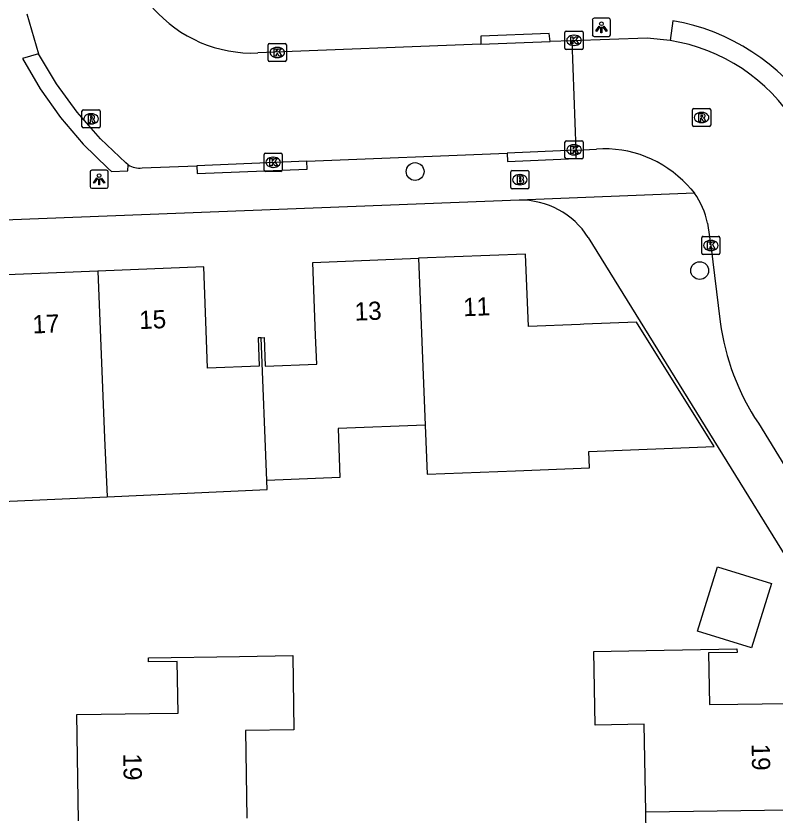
# Model space of a CAD drawing. Extents: x 157321 to 158827, y 386650 to 388532.
# Drawn here: x 158069.14 to 158110.91, y 388074.72 to 388118.7 of the extents above; entities that cross this region are included whole.
import ezdxf

# ---------------------------------------------------------------- set-up
doc = ezdxf.new("R2010")
doc.units = 0
for name, color, linetype in [('IMGEO_Boom', 7, 'Continuous'), ('IMGEO_Brandkraan', 7, 'Continuous'), ('IMGEO_Kolk', 7, 'Continuous'), ('IMGEO_Lichtpunt', 7, 'Continuous'), ('IMGEO_Pand', 7, 'Continuous'), ('IMGEO_Pand_nummerreeks', 7, 'Continuous'), ('IMGEO_Rijbaan_lokaal_open', 7, 'Continuous'), ('IMGEO_Rioolput', 7, 'Continuous'), ('IMGEO_Voetpad_open', 7, 'Continuous')]:
    doc.layers.add(name, color=color, linetype=linetype)

msp = doc.modelspace()

# ---------------------------------------------------------------- linework, layer by layer
at = {"layer": 'IMGEO_Boom'}
for centre in [(158091.079, 388110.147), (158106.72, 388104.701)]:
    msp.add_circle(centre, 0.489, dxfattribs=at)
at = {"layer": 'IMGEO_Brandkraan'}
for p, q in [((158096.412, 388110.196), (158097.264, 388110.196)), ((158096.337, 388109.27), (158096.337, 388110.122)), ((158096.825, 388109.976), (158096.85, 388109.976)), ((158097.338, 388110.122), (158097.338, 388109.27)), ((158096.848, 388109.416), (158096.823, 388109.416)), ((158097.264, 388109.196), (158096.412, 388109.196))]:
    msp.add_line(p, q, dxfattribs=at)
for points in [[(158096.412, 388110.196), (158097.264, 388110.196)], [(158096.337, 388109.27), (158096.337, 388110.122)], [(158096.685, 388109.896), (158096.685, 388109.496), (158096.898, 388109.496)], [(158096.916, 388109.896), (158096.685, 388109.896)], [(158096.864, 388109.815), (158096.81, 388109.815), (158096.81, 388109.739)], [(158096.81, 388109.739), (158096.863, 388109.739)], [(158097.338, 388110.122), (158097.338, 388109.27)], [(158096.872, 388109.663), (158096.81, 388109.663), (158096.81, 388109.582)], [(158096.81, 388109.582), (158096.872, 388109.582)], [(158097.264, 388109.196), (158096.412, 388109.196)]]:
    msp.add_lwpolyline(points, dxfattribs=at)
for centre, radius, start, end in [((158096.414, 388110.12), 0.0765, 91.552, 178.448), ((158096.414, 388110.12), 0.0765, 91.552, 178.448), ((158097.262, 388110.12), 0.0765, 1.552, 88.448), ((158097.262, 388110.12), 0.0765, 1.552, 88.448), ((158096.865, 388109.777), 0.0379, 267.8285, 90.9355), ((158096.92, 388109.751), 0.145, 59.4692, 91.5367), ((158096.945, 388109.798), 0.0922, 285.5137, 58.1501), ((158096.873, 388109.622), 0.0404, 269.8759, 90.5077), ((158096.904, 388109.747), 0.251, 268.6676, 293.5347), ((158096.95, 388109.606), 0.105, 301.3115, 78.989), ((158096.414, 388109.272), 0.0765, 181.552, 268.448), ((158096.414, 388109.272), 0.0765, 181.552, 268.448), ((158097.262, 388109.272), 0.0765, 271.552, 358.448), ((158097.262, 388109.272), 0.0765, 271.552, 358.448)]:
    msp.add_arc(centre, radius, start, end, dxfattribs=at)
for centre, major_axis, ratio, start_param, end_param in [((158096.824, 388109.696), (-0.387, 0.002), 0.722429, 4.712389, 7.853982), ((158096.849, 388109.696), (-0.39, 0.002), 0.717154, 1.570796, 4.712389)]:
    msp.add_ellipse(centre, major_axis=major_axis, ratio=ratio, start_param=start_param, end_param=end_param, dxfattribs=at)
at = {"layer": 'IMGEO_Kolk'}
for p, q in [((158099.311, 388116.934), (158099.311, 388117.786)), ((158099.386, 388117.86), (158100.238, 388117.86)), ((158099.799, 388117.64), (158099.824, 388117.64)), ((158100.312, 388117.786), (158100.312, 388116.934)), ((158083.078, 388117.192), (158083.93, 388117.192)), ((158083.003, 388116.266), (158083.003, 388117.118)), ((158083.491, 388116.972), (158083.516, 388116.972)), ((158084.004, 388117.118), (158084.004, 388116.266)), ((158100.238, 388116.86), (158099.386, 388116.86)), ((158099.822, 388117.08), (158099.797, 388117.08)), ((158083.514, 388116.412), (158083.489, 388116.412)), ((158083.93, 388116.192), (158083.078, 388116.192)), ((158099.314, 388110.917), (158099.314, 388111.769)), ((158099.389, 388111.843), (158100.241, 388111.843)), ((158099.802, 388111.623), (158099.827, 388111.623)), ((158100.315, 388111.769), (158100.315, 388110.917)), ((158082.774, 388110.231), (158082.774, 388111.083)), ((158082.849, 388111.157), (158083.701, 388111.157)), ((158083.775, 388111.083), (158083.775, 388110.231)), ((158099.825, 388111.063), (158099.8, 388111.063)), ((158083.262, 388110.937), (158083.287, 388110.937)), ((158100.241, 388110.843), (158099.389, 388110.843)), ((158083.701, 388110.157), (158082.849, 388110.157)), ((158083.285, 388110.377), (158083.26, 388110.377)), ((158106.83, 388105.659), (158106.83, 388106.511)), ((158106.905, 388106.585), (158107.757, 388106.585)), ((158107.318, 388106.365), (158107.343, 388106.365)), ((158107.831, 388106.511), (158107.831, 388105.659)), ((158107.341, 388105.805), (158107.316, 388105.805)), ((158107.757, 388105.585), (158106.905, 388105.585))]:
    msp.add_line(p, q, dxfattribs=at)
for points in [[(158099.311, 388116.934), (158099.311, 388117.786)], [(158099.386, 388117.86), (158100.238, 388117.86)], [(158100.312, 388117.786), (158100.312, 388116.934)], [(158083.078, 388117.192), (158083.93, 388117.192)], [(158099.632, 388117.56), (158099.755, 388117.56), (158099.755, 388117.409), (158099.885, 388117.56), (158100.049, 388117.56), (158099.903, 388117.409), (158100.056, 388117.16), (158099.904, 388117.16), (158099.819, 388117.324), (158099.755, 388117.257), (158099.755, 388117.16), (158099.632, 388117.16), (158099.632, 388117.56)], [(158083.003, 388116.266), (158083.003, 388117.118)], [(158083.324, 388116.892), (158083.447, 388116.892), (158083.447, 388116.741), (158083.577, 388116.892), (158083.741, 388116.892), (158083.595, 388116.741), (158083.748, 388116.492), (158083.596, 388116.492), (158083.511, 388116.656), (158083.447, 388116.589), (158083.447, 388116.492), (158083.324, 388116.492), (158083.324, 388116.892)], [(158084.004, 388117.118), (158084.004, 388116.266)], [(158100.238, 388116.86), (158099.386, 388116.86)], [(158083.93, 388116.192), (158083.078, 388116.192)], [(158099.314, 388110.917), (158099.314, 388111.769)], [(158099.389, 388111.843), (158100.241, 388111.843)], [(158099.635, 388111.543), (158099.758, 388111.543), (158099.758, 388111.392), (158099.888, 388111.543), (158100.052, 388111.543), (158099.906, 388111.392), (158100.059, 388111.143), (158099.907, 388111.143), (158099.822, 388111.307), (158099.758, 388111.24), (158099.758, 388111.143), (158099.635, 388111.143), (158099.635, 388111.543)], [(158100.315, 388111.769), (158100.315, 388110.917)], [(158082.774, 388110.231), (158082.774, 388111.083)], [(158082.849, 388111.157), (158083.701, 388111.157)], [(158083.775, 388111.083), (158083.775, 388110.231)], [(158083.095, 388110.857), (158083.218, 388110.857), (158083.218, 388110.706), (158083.348, 388110.857), (158083.512, 388110.857), (158083.366, 388110.706), (158083.519, 388110.457), (158083.367, 388110.457), (158083.282, 388110.621), (158083.218, 388110.554), (158083.218, 388110.457), (158083.095, 388110.457), (158083.095, 388110.857)], [(158100.241, 388110.843), (158099.389, 388110.843)], [(158083.701, 388110.157), (158082.849, 388110.157)], [(158106.83, 388105.659), (158106.83, 388106.511)], [(158106.905, 388106.585), (158107.757, 388106.585)], [(158107.151, 388106.285), (158107.274, 388106.285), (158107.274, 388106.134), (158107.404, 388106.285), (158107.568, 388106.285), (158107.422, 388106.134), (158107.575, 388105.885), (158107.423, 388105.885), (158107.338, 388106.049), (158107.274, 388105.982), (158107.274, 388105.885), (158107.151, 388105.885), (158107.151, 388106.285)], [(158107.831, 388106.511), (158107.831, 388105.659)], [(158107.757, 388105.585), (158106.905, 388105.585)]]:
    msp.add_lwpolyline(points, dxfattribs=at)
for centre, start, end in [((158099.388, 388117.784), 91.552, 178.448), ((158099.388, 388117.784), 91.552, 178.448), ((158100.236, 388117.784), 1.552, 88.448), ((158100.236, 388117.784), 1.552, 88.448), ((158083.08, 388117.116), 91.552, 178.448), ((158083.08, 388117.116), 91.552, 178.448), ((158083.928, 388117.116), 1.552, 88.448), ((158083.928, 388117.116), 1.552, 88.448), ((158099.388, 388116.936), 181.552, 268.448), ((158099.388, 388116.936), 181.552, 268.448), ((158100.236, 388116.936), 271.552, 358.448), ((158100.236, 388116.936), 271.552, 358.448), ((158083.08, 388116.268), 181.552, 268.448), ((158083.08, 388116.268), 181.552, 268.448), ((158083.928, 388116.268), 271.552, 358.448), ((158083.928, 388116.268), 271.552, 358.448), ((158099.391, 388111.767), 91.552, 178.448), ((158099.391, 388111.767), 91.552, 178.448), ((158100.239, 388111.767), 1.552, 88.448), ((158100.239, 388111.767), 1.552, 88.448), ((158082.851, 388111.081), 91.552, 178.448), ((158082.851, 388111.081), 91.552, 178.448), ((158083.699, 388111.081), 1.552, 88.448), ((158083.699, 388111.081), 1.552, 88.448), ((158099.391, 388110.919), 181.552, 268.448), ((158099.391, 388110.919), 181.552, 268.448), ((158100.239, 388110.919), 271.552, 358.448), ((158100.239, 388110.919), 271.552, 358.448), ((158082.851, 388110.233), 181.552, 268.448), ((158082.851, 388110.233), 181.552, 268.448), ((158083.699, 388110.233), 271.552, 358.448), ((158083.699, 388110.233), 271.552, 358.448), ((158106.907, 388106.509), 91.552, 178.448), ((158106.907, 388106.509), 91.552, 178.448), ((158107.755, 388106.509), 1.552, 88.448), ((158107.755, 388106.509), 1.552, 88.448), ((158106.907, 388105.661), 181.552, 268.448), ((158106.907, 388105.661), 181.552, 268.448), ((158107.755, 388105.661), 271.552, 358.448), ((158107.755, 388105.661), 271.552, 358.448)]:
    msp.add_arc(centre, 0.0765, start, end, dxfattribs=at)
for centre, major_axis, ratio, start_param, end_param in [((158099.798, 388117.36), (-0.387, 0.002), 0.722429, 4.712389, 7.853982), ((158099.823, 388117.36), (-0.39, 0.002), 0.717154, 1.570796, 4.712389), ((158083.49, 388116.692), (-0.387, 0.002), 0.722429, 4.712389, 7.853982), ((158083.515, 388116.692), (-0.39, 0.002), 0.717154, 1.570796, 4.712389), ((158099.801, 388111.343), (-0.387, 0.002), 0.722429, 4.712389, 7.853982), ((158099.826, 388111.343), (-0.39, 0.002), 0.717154, 1.570796, 4.712389), ((158083.261, 388110.657), (-0.387, 0.002), 0.722429, 4.712389, 7.853982), ((158083.286, 388110.657), (-0.39, 0.002), 0.717154, 1.570796, 4.712389), ((158107.317, 388106.085), (-0.387, 0.002), 0.722429, 4.712389, 7.853982), ((158107.342, 388106.085), (-0.39, 0.002), 0.717154, 1.570796, 4.712389)]:
    msp.add_ellipse(centre, major_axis=major_axis, ratio=ratio, start_param=start_param, end_param=end_param, dxfattribs=at)
at = {"layer": 'IMGEO_Lichtpunt'}
for p, q in [((158101.721, 388118.569), (158100.913, 388118.569)), ((158101.721, 388118.569), (158100.913, 388118.569)), ((158100.819, 388118.474), (158100.819, 388117.667)), ((158100.819, 388118.474), (158100.819, 388117.667)), ((158101.815, 388117.667), (158101.815, 388118.474)), ((158101.815, 388117.667), (158101.815, 388118.474)), ((158100.913, 388117.573), (158101.721, 388117.573)), ((158100.913, 388117.573), (158101.721, 388117.573)), ((158074.114, 388110.223), (158073.306, 388110.223)), ((158074.114, 388110.223), (158073.306, 388110.223)), ((158073.212, 388110.128), (158073.212, 388109.321)), ((158073.212, 388110.128), (158073.212, 388109.321)), ((158074.208, 388109.321), (158074.208, 388110.128)), ((158074.208, 388109.321), (158074.208, 388110.128)), ((158073.306, 388109.227), (158074.114, 388109.227)), ((158073.306, 388109.227), (158074.114, 388109.227))]:
    msp.add_line(p, q, dxfattribs=at)
for points in [[(158101.193, 388118.138), (158101.232, 388118.11), (158101.044, 388117.848), (158101.006, 388117.875), (158101.193, 388118.138)], [(158101.295, 388118.09), (158101.342, 388118.09), (158101.342, 388117.768), (158101.295, 388117.768), (158101.295, 388118.09)], [(158101.405, 388118.11), (158101.443, 388118.137), (158101.63, 388117.875), (158101.591, 388117.847), (158101.405, 388118.11)], [(158073.586, 388109.792), (158073.625, 388109.764), (158073.437, 388109.502), (158073.399, 388109.529), (158073.586, 388109.792)], [(158073.688, 388109.744), (158073.735, 388109.744), (158073.735, 388109.422), (158073.688, 388109.422), (158073.688, 388109.744)], [(158073.798, 388109.764), (158073.836, 388109.791), (158074.023, 388109.529), (158073.984, 388109.501), (158073.798, 388109.764)]]:
    msp.add_lwpolyline(points, dxfattribs=at)
for centre in [(158101.318, 388118.272), (158073.711, 388109.926)]:
    msp.add_circle(centre, 0.0994, dxfattribs=at)
for centre, start, end in [((158100.913, 388118.474), 90, 180), ((158100.913, 388118.474), 90, 180), ((158101.721, 388118.474), 0, 90), ((158101.721, 388118.474), 0, 90), ((158100.913, 388117.667), 180, 270), ((158100.913, 388117.667), 180, 270), ((158101.721, 388117.667), 270, 0), ((158101.721, 388117.667), 270, 360), ((158073.306, 388110.128), 90, 180), ((158073.306, 388110.128), 90, 180), ((158074.114, 388110.128), 0, 90), ((158074.114, 388110.128), 0, 90), ((158073.306, 388109.321), 180, 270), ((158073.306, 388109.321), 180, 270), ((158074.114, 388109.321), 270, 0), ((158074.114, 388109.321), 270, 360)]:
    msp.add_arc(centre, 0.0946, start, end, dxfattribs=at)
at = {"layer": 'IMGEO_Pand'}
for points in [[(158082.615, 388101.012), (158082.773, 388101.017), (158082.836, 388099.452), (158085.673, 388099.565), (158085.61, 388101.13), (158085.45, 388105.14), (158091.262, 388105.377)], [(158091.63, 388096.209), (158091.738, 388093.509), (158096.59, 388093.7), (158100.66, 388093.86), (158100.625, 388094.759), (158107.519, 388095.03), (158103.248, 388101.865), (158100.35, 388101.75), (158100.148, 388101.742), (158097.311, 388101.63), (158097.15, 388105.61), (158091.262, 388105.377)], [(158091.262, 388105.377), (158091.63, 388096.209)], [(158082.615, 388101.012), (158082.449, 388101.007), (158082.508, 388099.441), (158079.669, 388099.334), (158079.61, 388100.9), (158079.46, 388104.91), (158073.647, 388104.672)], [(158073.647, 388104.672), (158067.73, 388104.43), (158067.876, 388101.199), (158063.441, 388100.998), (158063.858, 388091.808), (158074.145, 388092.274)], [(158073.647, 388104.672), (158074.015, 388095.511), (158074.145, 388092.274)], [(158082.93, 388093.165), (158082.615, 388101.012)], [(158091.63, 388096.209), (158086.85, 388096.02), (158086.95, 388093.32), (158082.93, 388093.165)], [(158074.145, 388092.274), (158082.952, 388092.673), (158082.93, 388093.165)], [(158106.604, 388084.885), (158107.702, 388088.416), (158110.665, 388087.495), (158109.568, 388083.964), (158106.604, 388084.885)], [(158103.751, 388074.945), (158103.66, 388079.77), (158100.98, 388079.72), (158100.9, 388083.77), (158103.771, 388083.825), (158108.77, 388083.92), (158108.774, 388083.71), (158107.209, 388083.687), (158107.251, 388080.847), (158108.82, 388080.87), (158112.82, 388080.93), (158112.91, 388075.08)], [(158072.58, 388074.45), (158072.48, 388080.3), (158076.48, 388080.36), (158078.05, 388080.384), (158078.008, 388083.224), (158076.433, 388083.2), (158076.43, 388083.42), (158081.43, 388083.496), (158084.36, 388083.54), (158084.42, 388079.46), (158081.75, 388079.42), (158081.825, 388074.607)], [(158112.91, 388075.08), (158113.01, 388069.26), (158109.04, 388069.18), (158107.442, 388069.148), (158107.5, 388066.309), (158109.088, 388066.341), (158109.09, 388066.24), (158104.091, 388066.144), (158101.25, 388066.09), (158101.18, 388070.14), (158103.84, 388070.19), (158103.751, 388074.945)], [(158103.751, 388074.945), (158112.91, 388075.08)]]:
    msp.add_lwpolyline(points, dxfattribs=at)
at = {"layer": 'IMGEO_Rijbaan_lokaal_open'}
for points in [[(158069.742, 388118.824), (158070.377, 388116.618)], [(158094.688, 388117.145), (158098.502, 388117.288)], [(158099.7, 388117.331), (158098.502, 388117.288)], [(158105.089, 388117.348), (158103.826, 388117.477), (158099.7, 388117.331)], [(158099.7, 388117.331), (158099.914, 388111.316)], [(158094.688, 388117.145), (158082.436, 388116.667)], [(158075.307, 388110.51), (158075.178, 388110.622), (158073.781, 388111.953), (158072.509, 388113.405), (158071.371, 388114.964), (158070.377, 388116.618)], [(158085.129, 388110.725), (158096.134, 388111.154)], [(158099.914, 388111.316), (158096.134, 388111.154)], [(158099.914, 388111.316), (158101.047, 388111.38)], [(158085.129, 388110.725), (158079.081, 388110.467)], [(158076.07, 388110.342), (158079.081, 388110.467)], [(158106.032, 388109.413), (158106.238, 388109.191), (158106.426, 388108.954)], [(158107.148, 388107.314), (158107.263, 388106.549), (158107.333, 388106.082), (158107.853, 388101.878)], [(158109.943, 388096.309), (158116.486, 388085.626)]]:
    msp.add_lwpolyline(points, dxfattribs=at)
for centre, radius, start, end in [((158082.143, 388123.96), 7.299, 221.4015, 272.302), ((158103.525, 388107.479), 9.992, 31.9317, 80.9946), ((158101.479, 388105.175), 6.22, 42.9482, 93.9851), ((158075.928, 388111.512), 1.179, 238.2326, 276.9325), ((158103.155, 388106.535), 4.068, 11.0378, 36.4846), ((158120.928, 388103.608), 13.189, 187.5383, 213.6031)]:
    msp.add_arc(centre, radius, start, end, dxfattribs=at)
at = {"layer": 'IMGEO_Rioolput'}
for p, q in [((158072.767, 388112.62), (158072.767, 388113.472)), ((158072.842, 388113.546), (158073.694, 388113.546)), ((158073.255, 388113.326), (158073.28, 388113.326)), ((158073.768, 388113.472), (158073.768, 388112.62)), ((158106.325, 388112.688), (158106.325, 388113.54)), ((158106.4, 388113.614), (158107.252, 388113.614)), ((158106.813, 388113.394), (158106.838, 388113.394)), ((158107.326, 388113.54), (158107.326, 388112.688)), ((158106.836, 388112.834), (158106.811, 388112.834)), ((158073.694, 388112.546), (158072.842, 388112.546)), ((158073.278, 388112.766), (158073.253, 388112.766)), ((158107.252, 388112.614), (158106.4, 388112.614))]:
    msp.add_line(p, q, dxfattribs=at)
for points in [[(158072.767, 388112.62), (158072.767, 388113.472)], [(158072.842, 388113.546), (158073.694, 388113.546)], [(158073.356, 388113.244), (158073.104, 388113.246), (158073.104, 388112.846)], [(158073.768, 388113.472), (158073.768, 388112.62)], [(158106.325, 388112.688), (158106.325, 388113.54)], [(158106.4, 388113.614), (158107.252, 388113.614)], [(158106.914, 388113.312), (158106.662, 388113.314), (158106.662, 388112.914)], [(158106.84, 388113.233), (158106.786, 388113.233), (158106.786, 388113.152)], [(158107.326, 388113.54), (158107.326, 388112.688)], [(158073.104, 388112.846), (158073.228, 388112.846), (158073.228, 388113.008), (158073.239, 388113.008)], [(158073.282, 388113.165), (158073.228, 388113.165), (158073.228, 388113.084)], [(158073.228, 388113.084), (158073.28, 388113.084)], [(158073.286, 388112.979), (158073.357, 388112.846), (158073.497, 388112.846), (158073.432, 388112.972)], [(158106.662, 388112.914), (158106.786, 388112.914), (158106.786, 388113.076), (158106.797, 388113.076)], [(158106.786, 388113.152), (158106.838, 388113.152)], [(158106.844, 388113.047), (158106.915, 388112.914), (158107.055, 388112.914), (158106.99, 388113.04)], [(158073.694, 388112.546), (158072.842, 388112.546)], [(158107.252, 388112.614), (158106.4, 388112.614)]]:
    msp.add_lwpolyline(points, dxfattribs=at)
for centre, radius, start, end in [((158072.844, 388113.47), 0.0765, 91.552, 178.448), ((158072.844, 388113.47), 0.0765, 91.552, 178.448), ((158073.355, 388113.134), 0.109, 350.3612, 89.416), ((158073.692, 388113.47), 0.0765, 1.552, 88.448), ((158073.692, 388113.47), 0.0765, 1.552, 88.448), ((158106.402, 388113.538), 0.0765, 91.552, 178.448), ((158106.402, 388113.538), 0.0765, 91.552, 178.448), ((158106.846, 388113.137), 0.0964, 77.0061, 93.1865), ((158106.86, 388113.194), 0.0378, 276.6634, 79.6772), ((158106.913, 388113.202), 0.109, 350.3612, 89.416), ((158107.25, 388113.538), 0.0765, 1.552, 88.448), ((158107.25, 388113.538), 0.0765, 1.552, 88.448), ((158073.238, 388112.955), 0.0533, 26.0293, 88.6989), ((158073.264, 388113.273), 0.19, 274.7715, 282.9687), ((158073.288, 388113.069), 0.0964, 77.0061, 93.1865), ((158073.302, 388113.126), 0.0378, 276.6634, 79.6772), ((158073.353, 388113.134), 0.112, 277.5842, 350.9817), ((158073.337, 388112.919), 0.108, 29.5134, 73.7905), ((158106.796, 388113.023), 0.0533, 26.0293, 88.6989), ((158106.822, 388113.341), 0.19, 274.7715, 282.9687), ((158106.911, 388113.202), 0.112, 277.5842, 350.9817), ((158106.895, 388112.987), 0.108, 29.5134, 73.7905), ((158072.844, 388112.622), 0.0765, 181.552, 268.448), ((158072.844, 388112.622), 0.0765, 181.552, 268.448), ((158073.692, 388112.622), 0.0765, 271.552, 358.448), ((158073.692, 388112.622), 0.0765, 271.552, 358.448), ((158106.402, 388112.69), 0.0765, 181.552, 268.448), ((158106.402, 388112.69), 0.0765, 181.552, 268.448), ((158107.25, 388112.69), 0.0765, 271.552, 358.448), ((158107.25, 388112.69), 0.0765, 271.552, 358.448)]:
    msp.add_arc(centre, radius, start, end, dxfattribs=at)
for centre, major_axis, ratio, start_param, end_param in [((158073.254, 388113.046), (-0.387, 0.002), 0.722429, 4.712389, 7.853982), ((158073.279, 388113.046), (-0.39, 0.002), 0.717154, 1.570796, 4.712389), ((158106.812, 388113.114), (-0.387, 0.002), 0.722429, 4.712389, 7.853982), ((158106.837, 388113.114), (-0.39, 0.002), 0.717154, 1.570796, 4.712389)]:
    msp.add_ellipse(centre, major_axis=major_axis, ratio=ratio, start_param=start_param, end_param=end_param, dxfattribs=at)
at = {"layer": 'IMGEO_Voetpad_open'}
for points in [[(158105.249, 388118.438), (158105.089, 388117.348)], [(158098.502, 388117.288), (158098.455, 388117.727), (158094.692, 388117.589), (158094.688, 388117.145)], [(158070.377, 388116.618), (158069.499, 388116.357), (158070.469, 388114.692), (158071.584, 388113.12), (158072.834, 388111.654), (158074.211, 388110.305), (158074.396, 388110.141), (158075.297, 388110.177), (158075.307, 388110.51)], [(158096.134, 388111.154), (158096.154, 388110.704), (158099.936, 388110.855), (158099.914, 388111.316)], [(158079.081, 388110.467), (158079.094, 388110.037), (158085.147, 388110.27), (158085.129, 388110.725)], [(158106.426, 388108.954), (158096.799, 388108.578)], [(158096.799, 388108.578), (158067.066, 388107.42), (158065.943, 388107.241), (158063.884, 388106.664)], [(158100.593, 388106.529), (158137.556, 388046.789)]]:
    msp.add_lwpolyline(points, dxfattribs=at)
for centre, radius, start, end in [((158103.253, 388106.958), 11.653, 33.9483, 80.1354), ((158096.851, 388104.137), 4.441, 32.5875, 90.6688)]:
    msp.add_arc(centre, radius, start, end, dxfattribs=at)

# ---------------------------------------------------------------- texts
at = {"layer": 'IMGEO_Pand_nummerreeks'}
for s, rotation, p in [('11', 2.2976, (158093.735, 388102.19)), ('13', 2.3004, (158087.771, 388101.95)), ('17', 2.3434, (158070.062, 388101.242)), ('15', 2.3434, (158075.927, 388101.482)), ('19', 270.9328, (158109.576, 388078.694)), ('19', 270.9793, (158075.038, 388078.154))]:
    msp.add_text(s, height=1, rotation=rotation, dxfattribs=at).set_placement(p)

doc.saveas('drawing.dxf')
